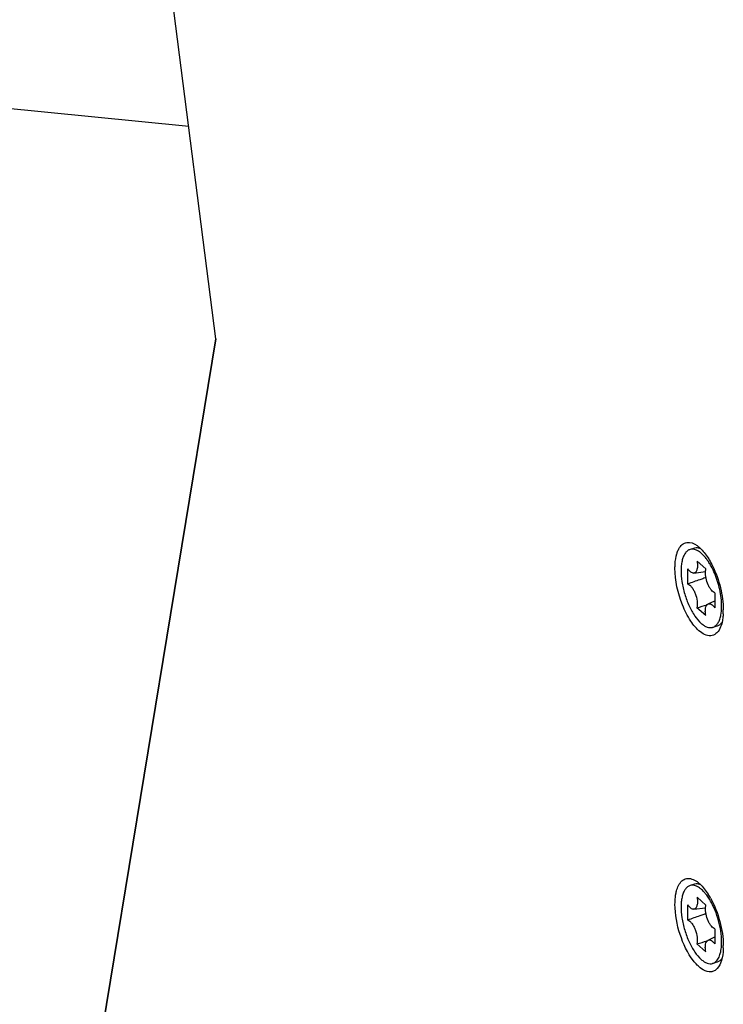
# Model space of a CAD drawing. Header units: millimetres. Extents: x 0 to 420, y 0 to 297.
# Tile 310 of 514: x 326.65 to 330.73, y 140.7 to 146.41. Entities that reach past the tile are written whole.
import ezdxf

# ---------------------------------------------------------------- set-up
doc = ezdxf.new("R2010")
doc.units = ezdxf.units.MM
doc.header["$LTSCALE"] = 23.1
doc.layers.get('0').update_dxf_attribs({"linetype": 'CONTINUOUS'})

msp = doc.modelspace()

# ---------------------------------------------------------------- linework, layer by layer
at = {"color": 7, "linetype": 'Continuous'}
for p, q in [((327.7849, 144.563), (326.981, 150.843)), ((327.7849, 144.563), (326.9811, 150.843)), ((327.6275, 145.7927), (325.6191, 145.9941)), ((326.9215, 139.3135), (327.7849, 144.563)), ((327.7849, 144.563), (326.9239, 139.3281)), ((330.5595, 143.3487), (330.5335, 143.3412)), ((330.5739, 143.2731), (330.6249, 143.228)), ((330.5201, 143.1405), (330.5206, 143.2286)), ((330.555, 143.2043), (330.6229, 143.2129)), ((330.6773, 143.0905), (330.6768, 143.0023)), ((330.6377, 143.0253), (330.677, 143.0436)), ((330.6236, 142.9578), (330.5725, 143.0029)), ((330.6899, 142.8972), (330.6639, 142.8897)), ((330.5595, 141.4002), (330.5335, 141.3927)), ((330.5739, 141.3245), (330.6249, 141.2795)), ((330.5201, 141.1919), (330.5206, 141.28)), ((330.555, 141.2557), (330.6229, 141.2643)), ((330.6773, 141.1419), (330.6768, 141.0538)), ((330.6377, 141.0767), (330.677, 141.095)), ((330.6236, 141.0093), (330.5725, 141.0543)), ((330.6899, 140.9486), (330.6639, 140.9411))]:
    msp.add_line(p, q, dxfattribs=at)
for centre, radius, start, end in [((330.3868, 143.1038), 0.3029, 34.4667, 36.7401), ((330.3628, 143.0874), 0.3321, 32.5564, 34.4626), ((330.32, 143.0606), 0.3825, 28.7658, 32.4933), ((332.153, 138.7525), 4.6822, 109.0422, 109.2114), ((329.3068, 147.2824), 4.4628, 286.4756, 287.2758), ((330.5064, 143.0013), 0.209, 347.7007, 351.2224), ((330.3419, 142.99), 0.3838, 356.5921, 359.5297), ((330.3126, 142.9905), 0.4131, 359.4987, 0.0008), ((330.4187, 141.1792), 0.2631, 38.0499, 38.6398), ((330.4141, 141.1756), 0.269, 37.7378, 38.051), ((330.4073, 141.1704), 0.2775, 36.7679, 37.7344), ((330.2618, 141.1026), 0.4464, 28.9417, 32.6403), ((332.153, 136.8039), 4.6822, 109.0422, 109.2114), ((329.3068, 145.3338), 4.4628, 286.4756, 287.2758), ((330.4464, 141.0612), 0.2696, 354.2732, 354.4254), ((330.4389, 141.0619), 0.2772, 354.4292, 355.41), ((330.3253, 141.0418), 0.4004, 358.4957, 359.5014), ((330.3044, 141.0419), 0.4213, 0.0006, 0.3773), ((330.3126, 141.0419), 0.4131, 359.4987, 0.0008)]:
    msp.add_arc(centre, radius, start, end, dxfattribs=at)
for points, knots in [([(330.4681, 143.3451), (330.4733, 143.3545), (330.4854, 143.3711), (330.5241, 143.39), (330.5565, 143.376), (330.5736, 143.3638)], [0, 0, 0, 0, 0.262312, 0.488809, 1, 1, 1, 1]), ([(330.5948, 143.3456), (330.589, 143.348), (330.5773, 143.3513), (330.565, 143.3503), (330.5595, 143.3487)], [0, 0, 0, 0, 0.525404, 1, 1, 1, 1]), ([(330.5736, 143.3638), (330.5793, 143.3597), (330.6042, 143.3391), (330.6241, 143.3131), (330.6377, 143.2919)], [0, 0, 0, 0, 0.21811, 1, 1, 1, 1]), ([(330.4457, 143.2329), (330.4457, 143.2407), (330.4465, 143.2688), (330.4505, 143.297), (330.4564, 143.3165)], [0, 0, 0, 0, 0.274672, 1, 1, 1, 1]), ([(330.4564, 143.3165), (330.4572, 143.3191), (330.4603, 143.3289), (330.4644, 143.3384), (330.4681, 143.3451)], [0, 0, 0, 0, 0.265639, 1, 1, 1, 1]), ([(330.5335, 143.3412), (330.5283, 143.3397), (330.5178, 143.3344), (330.505, 143.3208), (330.4948, 143.3023), (330.4873, 143.2794), (330.4826, 143.2524), (330.48, 143.2104), (330.4847, 143.1527), (330.5006, 143.0825), (330.5256, 143.0152), (330.5573, 142.9575), (330.5836, 142.9252), (330.5977, 142.9128)], [0, 0, 0, 0, 0.034422, 0.072269, 0.115889, 0.166371, 0.22386, 0.287862, 0.431297, 0.586428, 0.74077, 0.881968, 1, 1, 1, 1]), ([(330.5997, 143.3181), (330.5943, 143.3229), (330.5834, 143.3312), (330.5662, 143.34), (330.5493, 143.3438), (330.5384, 143.3427), (330.5335, 143.3412)], [0, 0, 0, 0, 0.299692, 0.560631, 0.789631, 1, 1, 1, 1]), ([(330.6296, 143.285), (330.6272, 143.2882), (330.6181, 143.2999), (330.6079, 143.3109), (330.5997, 143.3181)], [0, 0, 0, 0, 0.267764, 1, 1, 1, 1]), ([(330.6377, 143.2919), (330.64, 143.2883), (330.6492, 143.2734), (330.6576, 143.2579), (330.6635, 143.246)], [0, 0, 0, 0, 0.241609, 1, 1, 1, 1]), ([(330.5929, 142.8633), (330.5708, 142.8805), (330.5303, 142.9304), (330.4701, 143.0519), (330.4457, 143.1603), (330.4457, 143.2329)], [0, 0, 0, 0, 0.206793, 0.464115, 1, 1, 1, 1]), ([(330.5739, 143.2731), (330.5753, 143.2645), (330.5767, 143.2485), (330.5748, 143.2293), (330.5705, 143.2172), (330.5664, 143.2105), (330.5612, 143.206), (330.557, 143.2046), (330.555, 143.2043)], [0, 0, 0, 0, 0.338008, 0.620598, 0.736223, 0.834904, 0.920355, 1, 1, 1, 1]), ([(330.7134, 143.0605), (330.7096, 143.0929), (330.6956, 143.1564), (330.6708, 143.2166), (330.6554, 143.2447)], [0, 0, 0, 0, 0.50482, 1, 1, 1, 1]), ([(330.6635, 143.246), (330.6834, 143.2057), (330.713, 143.1219), (330.7257, 143.0337), (330.7257, 142.9905)], [0, 0, 0, 0, 0.509784, 1, 1, 1, 1]), ([(330.555, 143.2043), (330.5523, 143.204), (330.5461, 143.2048), (330.5373, 143.2097), (330.5285, 143.2178), (330.5232, 143.2247), (330.5206, 143.2286)], [0, 0, 0, 0, 0.186559, 0.409985, 0.681261, 1, 1, 1, 1]), ([(330.6773, 143.0905), (330.6736, 143.0915), (330.666, 143.0959), (330.656, 143.106), (330.6464, 143.1199), (330.6347, 143.1427), (330.6249, 143.174), (330.6221, 143.2004), (330.6228, 143.2129)], [0, 0, 0, 0, 0.081387, 0.18296, 0.30382, 0.439685, 0.730513, 1, 1, 1, 1]), ([(330.6228, 143.2129), (330.6229, 143.2143), (330.6233, 143.2194), (330.6241, 143.2244), (330.6249, 143.228)], [0, 0, 0, 0, 0.265766, 1, 1, 1, 1]), ([(330.6123, 143.1739), (330.6046, 143.1712), (330.5738, 143.1604), (330.543, 143.1492), (330.5201, 143.1405)], [0, 0, 0, 0, 0.24959, 1, 1, 1, 1]), ([(330.5201, 143.1405), (330.5243, 143.1392), (330.5329, 143.1339), (330.5441, 143.1217), (330.5545, 143.1051), (330.5664, 143.0785), (330.5737, 143.0496), (330.5753, 143.0215), (330.5739, 143.0086), (330.5725, 143.0029)], [0, 0, 0, 0, 0.083446, 0.189882, 0.317239, 0.459231, 0.752148, 0.885582, 1, 1, 1, 1]), ([(330.6236, 142.9578), (330.6223, 142.9656), (330.6212, 142.9771), (330.6217, 142.9919), (330.6238, 143.0074), (330.6294, 143.0214), (330.6377, 143.0253)], [0, 0, 0, 0, 0.331105, 0.480489, 0.61597, 1, 1, 1, 1]), ([(330.6377, 143.0253), (330.6404, 143.0265), (330.6473, 143.0274), (330.6576, 143.0231), (330.6678, 143.0145), (330.6738, 143.0068), (330.6768, 143.0023)], [0, 0, 0, 0, 0.184352, 0.400087, 0.671052, 1, 1, 1, 1]), ([(330.7152, 142.9883), (330.7157, 142.9939), (330.7169, 143.018), (330.7155, 143.0422), (330.7134, 143.0605)], [0, 0, 0, 0, 0.234487, 1, 1, 1, 1]), ([(330.6639, 142.8897), (330.6695, 142.8913), (330.6806, 142.8972), (330.6939, 142.9121), (330.7043, 142.9325), (330.7088, 142.9482), (330.7107, 142.9568)], [0, 0, 0, 0, 0.203569, 0.42967, 0.693093, 1, 1, 1, 1]), ([(330.725, 142.9672), (330.7246, 142.9601), (330.7223, 142.9345), (330.7168, 142.9091), (330.7098, 142.8919)], [0, 0, 0, 0, 0.277672, 1, 1, 1, 1]), ([(330.713, 142.9694), (330.7133, 142.9709), (330.7142, 142.9772), (330.7148, 142.9835), (330.7152, 142.9883)], [0, 0, 0, 0, 0.243464, 1, 1, 1, 1]), ([(330.7098, 142.8919), (330.7048, 142.8798), (330.6931, 142.8583), (330.6502, 142.831), (330.6118, 142.8486), (330.5929, 142.8633)], [0, 0, 0, 0, 0.274732, 0.499791, 1, 1, 1, 1]), ([(330.5977, 142.9128), (330.6031, 142.908), (330.614, 142.8997), (330.6313, 142.8909), (330.6481, 142.8871), (330.659, 142.8883), (330.6639, 142.8897)], [0, 0, 0, 0, 0.299692, 0.560631, 0.789631, 1, 1, 1, 1]), ([(330.7181, 142.9185), (330.7144, 142.9134), (330.7062, 142.9044), (330.6953, 142.8987), (330.6899, 142.8972)], [0, 0, 0, 0, 0.525298, 1, 1, 1, 1]), ([(330.4661, 141.3927), (330.4712, 141.4028), (330.4831, 141.4206), (330.5223, 141.4419), (330.5561, 141.4277), (330.5736, 141.4152)], [0, 0, 0, 0, 0.266939, 0.493829, 1, 1, 1, 1]), ([(330.5736, 141.4152), (330.5793, 141.4112), (330.6042, 141.3905), (330.6241, 141.3645), (330.6377, 141.3433)], [0, 0, 0, 0, 0.21811, 1, 1, 1, 1]), ([(330.4457, 141.2844), (330.4457, 141.2902), (330.4462, 141.312), (330.4485, 141.3339), (330.4517, 141.3496)], [0, 0, 0, 0, 0.267143, 1, 1, 1, 1]), ([(330.4517, 141.3496), (330.4526, 141.3536), (330.456, 141.3684), (330.4611, 141.3828), (330.4661, 141.3927)], [0, 0, 0, 0, 0.270861, 1, 1, 1, 1]), ([(330.5335, 141.3927), (330.5283, 141.3912), (330.5178, 141.3858), (330.505, 141.3723), (330.4948, 141.3538), (330.4873, 141.3308), (330.4826, 141.3039), (330.48, 141.2618), (330.4847, 141.2042), (330.5006, 141.1339), (330.5256, 141.0666), (330.5573, 141.0089), (330.5836, 140.9767), (330.5977, 140.9643)], [0, 0, 0, 0, 0.034422, 0.072269, 0.115889, 0.166371, 0.22386, 0.287862, 0.431297, 0.586428, 0.74077, 0.881968, 1, 1, 1, 1]), ([(330.5997, 141.3695), (330.5943, 141.3743), (330.5834, 141.3827), (330.5662, 141.3914), (330.5493, 141.3952), (330.5384, 141.3941), (330.5335, 141.3927)], [0, 0, 0, 0, 0.299692, 0.560631, 0.789631, 1, 1, 1, 1]), ([(330.5948, 141.3971), (330.589, 141.3995), (330.5773, 141.4028), (330.565, 141.4018), (330.5595, 141.4002)], [0, 0, 0, 0, 0.525404, 1, 1, 1, 1]), ([(330.6242, 141.3435), (330.6222, 141.346), (330.6146, 141.3551), (330.6063, 141.3637), (330.5997, 141.3695)], [0, 0, 0, 0, 0.264969, 1, 1, 1, 1]), ([(330.5739, 141.3245), (330.5753, 141.3159), (330.5767, 141.2999), (330.5748, 141.2808), (330.5705, 141.2686), (330.5664, 141.262), (330.5612, 141.2574), (330.557, 141.256), (330.555, 141.2557)], [0, 0, 0, 0, 0.338008, 0.620598, 0.736223, 0.834904, 0.920355, 1, 1, 1, 1]), ([(330.7134, 141.1119), (330.711, 141.1325), (330.7034, 141.1738), (330.6851, 141.2335), (330.6609, 141.2885), (330.6406, 141.3217), (330.6296, 141.3365)], [0, 0, 0, 0, 0.256866, 0.519308, 0.771798, 1, 1, 1, 1]), ([(330.6524, 141.3186), (330.6757, 141.2765), (330.7101, 141.1868), (330.7254, 141.0918), (330.7257, 141.0447)], [0, 0, 0, 0, 0.504924, 1, 1, 1, 1]), ([(330.7098, 140.9434), (330.7037, 140.9284), (330.691, 140.9072), (330.6641, 140.8929), (330.6336, 140.8903), (330.5914, 140.9114), (330.5268, 140.9814), (330.4679, 141.1093), (330.4457, 141.2251), (330.4457, 141.2844)], [0, 0, 0, 0, 0.08813, 0.125196, 0.162202, 0.24995, 0.368131, 0.677387, 1, 1, 1, 1]), ([(330.555, 141.2557), (330.5523, 141.2554), (330.5461, 141.2562), (330.5373, 141.2612), (330.5285, 141.2693), (330.5232, 141.2762), (330.5206, 141.28)], [0, 0, 0, 0, 0.186559, 0.409985, 0.681261, 1, 1, 1, 1]), ([(330.6773, 141.1419), (330.6736, 141.143), (330.666, 141.1474), (330.656, 141.1575), (330.6464, 141.1713), (330.6347, 141.1941), (330.6249, 141.2254), (330.6221, 141.2518), (330.6228, 141.2644)], [0, 0, 0, 0, 0.081387, 0.18296, 0.30382, 0.439685, 0.730513, 1, 1, 1, 1]), ([(330.6228, 141.2644), (330.6229, 141.2657), (330.6233, 141.2708), (330.6241, 141.2758), (330.6249, 141.2795)], [0, 0, 0, 0, 0.265766, 1, 1, 1, 1]), ([(330.6123, 141.2254), (330.6046, 141.2227), (330.5738, 141.2118), (330.543, 141.2006), (330.5201, 141.1919)], [0, 0, 0, 0, 0.24959, 1, 1, 1, 1]), ([(330.5201, 141.1919), (330.5243, 141.1907), (330.5329, 141.1854), (330.5441, 141.1732), (330.5545, 141.1566), (330.5664, 141.1299), (330.5737, 141.101), (330.5753, 141.073), (330.5739, 141.0601), (330.5725, 141.0543)], [0, 0, 0, 0, 0.083446, 0.189882, 0.317239, 0.459231, 0.752148, 0.885582, 1, 1, 1, 1]), ([(330.6236, 141.0093), (330.6223, 141.0171), (330.6212, 141.0285), (330.6217, 141.0434), (330.6238, 141.0589), (330.6294, 141.0728), (330.6377, 141.0767)], [0, 0, 0, 0, 0.331105, 0.480489, 0.61597, 1, 1, 1, 1]), ([(330.6377, 141.0767), (330.6404, 141.078), (330.6473, 141.0789), (330.6576, 141.0745), (330.6678, 141.0659), (330.6738, 141.0582), (330.6768, 141.0538)], [0, 0, 0, 0, 0.184352, 0.400087, 0.671052, 1, 1, 1, 1]), ([(330.7152, 141.0397), (330.7157, 141.0454), (330.7169, 141.0694), (330.7155, 141.0936), (330.7134, 141.1119)], [0, 0, 0, 0, 0.234487, 1, 1, 1, 1]), ([(330.6639, 140.9411), (330.6707, 140.9431), (330.6845, 140.9513), (330.6995, 140.9723), (330.71, 141.0008), (330.7135, 141.0225), (330.7147, 141.0343)], [0, 0, 0, 0, 0.191559, 0.413273, 0.681591, 1, 1, 1, 1]), ([(330.7256, 141.0313), (330.7254, 141.0229), (330.7236, 140.9931), (330.7179, 140.9632), (330.7098, 140.9434)], [0, 0, 0, 0, 0.280349, 1, 1, 1, 1]), ([(330.5977, 140.9643), (330.6031, 140.9595), (330.614, 140.9511), (330.6313, 140.9424), (330.6481, 140.9386), (330.659, 140.9397), (330.6639, 140.9411)], [0, 0, 0, 0, 0.299692, 0.560631, 0.789631, 1, 1, 1, 1]), ([(330.7181, 140.97), (330.7144, 140.9649), (330.7062, 140.9559), (330.6953, 140.9502), (330.6899, 140.9486)], [0, 0, 0, 0, 0.525298, 1, 1, 1, 1])]:
    msp.add_open_spline(points, degree=3, knots=knots, dxfattribs=at)

doc.saveas('drawing.dxf')
